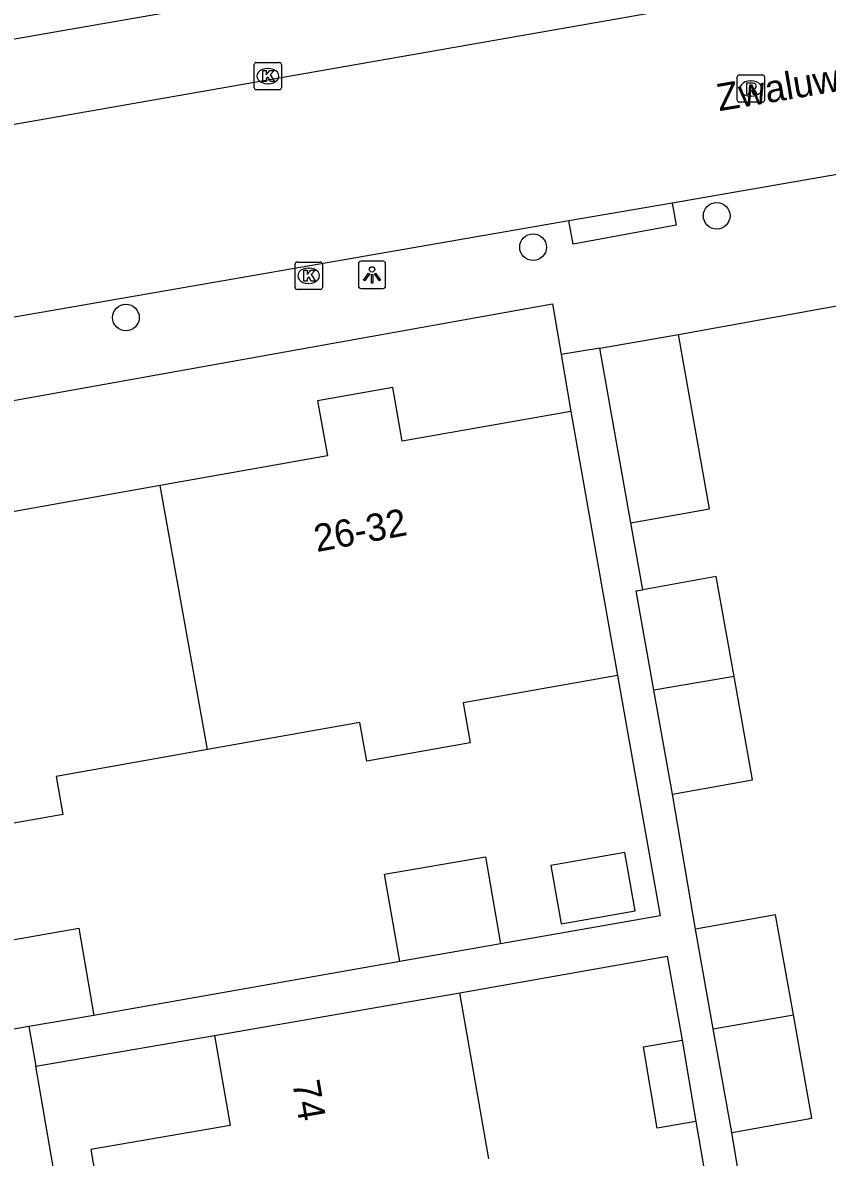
# Model space of a CAD drawing. Extents: x 162880 to 165536, y 384011 to 385179.
# Drawn here: x 164528 to 164557.49, y 384384.43 to 384426.04 of the extents above; entities that cross this region are included whole.
import ezdxf

# ---------------------------------------------------------------- set-up
doc = ezdxf.new("R2010")
doc.units = 0
for name, color, linetype in [('IMGEO_Boom', 7, 'Continuous'), ('IMGEO_Kolk', 7, 'Continuous'), ('IMGEO_Lichtpunt', 7, 'Continuous'), ('IMGEO_Openbare_ruimte_label', 7, 'Continuous'), ('IMGEO_Pand', 7, 'Continuous'), ('IMGEO_Pand_nummerreeks', 7, 'Continuous'), ('IMGEO_Rijbaan_lokaal_open', 7, 'Continuous'), ('IMGEO_Rioolput', 7, 'Continuous'), ('IMGEO_Voetpad_open', 7, 'Continuous')]:
    doc.layers.add(name, color=color, linetype=linetype)

msp = doc.modelspace()

# ---------------------------------------------------------------- linework, layer by layer
at = {"layer": 'IMGEO_Boom'}
for centre in [(164553.439, 384418.958), (164546.709, 384417.808), (164531.788, 384415.227)]:
    msp.add_circle(centre, 0.489, dxfattribs=at)
at = {"layer": 'IMGEO_Kolk'}
for p, q in [((164536.488, 384423.655), (164536.488, 384424.507)), ((164536.563, 384424.581), (164537.415, 384424.581)), ((164536.976, 384424.361), (164537.001, 384424.361)), ((164537.489, 384424.507), (164537.489, 384423.655)), ((164536.999, 384423.801), (164536.974, 384423.801)), ((164537.415, 384423.581), (164536.563, 384423.581)), ((164537.985, 384416.333), (164537.985, 384417.185)), ((164538.06, 384417.259), (164538.912, 384417.259)), ((164538.986, 384417.185), (164538.986, 384416.333)), ((164538.473, 384417.039), (164538.498, 384417.039)), ((164538.496, 384416.479), (164538.471, 384416.479)), ((164538.912, 384416.259), (164538.06, 384416.259))]:
    msp.add_line(p, q, dxfattribs=at)
for points in [[(164536.488, 384423.655), (164536.488, 384424.507)], [(164536.563, 384424.581), (164537.415, 384424.581)], [(164536.809, 384424.281), (164536.932, 384424.281), (164536.932, 384424.13), (164537.062, 384424.281), (164537.226, 384424.281), (164537.08, 384424.13), (164537.233, 384423.881), (164537.081, 384423.881), (164536.996, 384424.045), (164536.932, 384423.978), (164536.932, 384423.881), (164536.809, 384423.881), (164536.809, 384424.281)], [(164537.489, 384424.507), (164537.489, 384423.655)], [(164537.415, 384423.581), (164536.563, 384423.581)], [(164537.985, 384416.333), (164537.985, 384417.185)], [(164538.06, 384417.259), (164538.912, 384417.259)], [(164538.986, 384417.185), (164538.986, 384416.333)], [(164538.306, 384416.959), (164538.429, 384416.959), (164538.429, 384416.808), (164538.559, 384416.959), (164538.723, 384416.959), (164538.577, 384416.808), (164538.73, 384416.559), (164538.578, 384416.559), (164538.493, 384416.723), (164538.429, 384416.656), (164538.429, 384416.559), (164538.306, 384416.559), (164538.306, 384416.959)], [(164538.912, 384416.259), (164538.06, 384416.259)]]:
    msp.add_lwpolyline(points, dxfattribs=at)
for centre, start, end in [((164536.565, 384424.505), 91.552, 178.448), ((164536.565, 384424.505), 91.552, 178.448), ((164537.413, 384424.505), 1.552, 88.448), ((164537.413, 384424.505), 1.552, 88.448), ((164536.565, 384423.657), 181.552, 268.448), ((164536.565, 384423.657), 181.552, 268.448), ((164537.413, 384423.657), 271.552, 358.448), ((164537.413, 384423.657), 271.552, 358.448), ((164538.062, 384417.183), 91.552, 178.448), ((164538.062, 384417.183), 91.552, 178.448), ((164538.91, 384417.183), 1.552, 88.448), ((164538.91, 384417.183), 1.552, 88.448), ((164538.062, 384416.335), 181.552, 268.448), ((164538.062, 384416.335), 181.552, 268.448), ((164538.91, 384416.335), 271.552, 358.448), ((164538.91, 384416.335), 271.552, 358.448)]:
    msp.add_arc(centre, 0.0765, start, end, dxfattribs=at)
for centre, major_axis, ratio, start_param, end_param in [((164536.975, 384424.081), (-0.387, 0.002), 0.722429, 4.712389, 7.853982), ((164537, 384424.081), (-0.39, 0.002), 0.717154, 1.570796, 4.712389), ((164538.472, 384416.759), (-0.387, 0.002), 0.722429, 4.712389, 7.853982), ((164538.497, 384416.759), (-0.39, 0.002), 0.717154, 1.570796, 4.712389)]:
    msp.add_ellipse(centre, major_axis=major_axis, ratio=ratio, start_param=start_param, end_param=end_param, dxfattribs=at)
at = {"layer": 'IMGEO_Lichtpunt'}
for p, q in [((164540.309, 384417.194), (164540.309, 384416.387)), ((164540.309, 384417.194), (164540.309, 384416.387)), ((164541.211, 384417.289), (164540.403, 384417.289)), ((164541.211, 384417.289), (164540.403, 384417.289)), ((164541.305, 384416.387), (164541.305, 384417.194)), ((164541.305, 384416.387), (164541.305, 384417.194)), ((164540.403, 384416.293), (164541.211, 384416.293)), ((164540.403, 384416.293), (164541.211, 384416.293))]:
    msp.add_line(p, q, dxfattribs=at)
for points in [[(164540.683, 384416.858), (164540.722, 384416.83), (164540.534, 384416.568), (164540.496, 384416.595), (164540.683, 384416.858)], [(164540.785, 384416.81), (164540.832, 384416.81), (164540.832, 384416.488), (164540.785, 384416.488), (164540.785, 384416.81)], [(164540.895, 384416.83), (164540.933, 384416.857), (164541.12, 384416.595), (164541.081, 384416.567), (164540.895, 384416.83)]]:
    msp.add_lwpolyline(points, dxfattribs=at)
msp.add_circle((164540.808, 384416.992), 0.0994, dxfattribs=at)
for centre, start, end in [((164540.403, 384417.194), 90, 180), ((164540.403, 384417.194), 90, 180), ((164541.211, 384417.194), 0, 90), ((164541.211, 384417.194), 0, 90), ((164540.403, 384416.387), 180, 270), ((164540.403, 384416.387), 180, 270), ((164541.211, 384416.387), 270, 0), ((164541.211, 384416.387), 270, 360)]:
    msp.add_arc(centre, 0.0946, start, end, dxfattribs=at)
at = {"layer": 'IMGEO_Pand'}
for points in [[(164549.16, 384414.098), (164552.034, 384414.61)], [(164550.298, 384407.698), (164553.173, 384408.209), (164552.034, 384414.61)], [(164550.298, 384407.698), (164549.16, 384414.098)], [(164548.088, 384411.786), (164541.917, 384410.689), (164541.565, 384412.667), (164538.811, 384412.177), (164539.171, 384410.156), (164533.047, 384409.067)], [(164548.088, 384411.786), (164548.963, 384406.864), (164549.809, 384402.106)], [(164533.047, 384409.067), (164527.013, 384407.993), (164526.653, 384410.017), (164523.916, 384409.53), (164524.274, 384407.52), (164518.02, 384406.408)], [(164534.774, 384399.389), (164533.047, 384409.067)], [(164554.077, 384402.069), (164553.419, 384405.73), (164550.738, 384405.248)], [(164551.139, 384401.564), (164550.486, 384405.203), (164550.738, 384405.248)], [(164549.809, 384402.106), (164544.144, 384401.098), (164544.404, 384399.632), (164540.62, 384398.959), (164540.366, 384400.383), (164534.774, 384399.389)], [(164554.077, 384402.069), (164551.139, 384401.564)], [(164551.824, 384397.753), (164554.757, 384398.281), (164554.077, 384402.069)], [(164551.824, 384397.753), (164551.139, 384401.564)], [(164534.774, 384399.389), (164529.226, 384398.402), (164529.474, 384397.004), (164525.739, 384396.339), (164525.487, 384397.752), (164519.65, 384396.714)], [(164547.361, 384395.139), (164547.734, 384392.994), (164550.447, 384393.466), (164550.075, 384395.61), (164547.361, 384395.139)], [(164541.824, 384391.617), (164541.27, 384394.81), (164544.961, 384395.451), (164545.516, 384392.258)], [(164556.25, 384389.655), (164555.591, 384393.321), (164552.658, 384392.794)], [(164526.925, 384388.998), (164526.371, 384392.191), (164530.062, 384392.832), (164530.617, 384389.639)], [(164553.312, 384389.149), (164552.658, 384392.794)], [(164545.516, 384392.258), (164541.824, 384391.617)], [(164535.028, 384388.905), (164539.955, 384389.761), (164544.027, 384390.468)], [(164545.085, 384384.377), (164544.027, 384390.468)], [(164530.617, 384389.639), (164528.234, 384389.225)], [(164553.312, 384389.149), (164556.25, 384389.655)], [(164553.996, 384385.344), (164556.929, 384385.872), (164556.25, 384389.655)], [(164528.234, 384389.225), (164526.925, 384388.998)], [(164535.028, 384388.905), (164535.602, 384385.604), (164530.5, 384384.718), (164530.984, 384381.932)], [(164553.996, 384385.344), (164553.312, 384389.149)], [(164552.678, 384385.749), (164551.262, 384385.507), (164550.754, 384388.483), (164552.17, 384388.725)], [(164552.17, 384388.725), (164552.678, 384385.749)]]:
    msp.add_lwpolyline(points, dxfattribs=at)
at = {"layer": 'IMGEO_Rijbaan_lokaal_open'}
for points in [[(164521.478, 384421.235), (164551.16, 384426.426)], [(164567.26, 384422.123), (164560.462, 384420.925), (164551.806, 384419.424)], [(164551.806, 384419.424), (164548.02, 384418.768)], [(164548.02, 384418.768), (164522.691, 384414.378)]]:
    msp.add_lwpolyline(points, dxfattribs=at)
at = {"layer": 'IMGEO_Rioolput'}
for p, q in [((164554.19, 384423.197), (164554.19, 384424.049)), ((164554.265, 384424.123), (164555.117, 384424.123)), ((164554.678, 384423.903), (164554.703, 384423.903)), ((164555.191, 384424.049), (164555.191, 384423.197)), ((164555.117, 384423.123), (164554.265, 384423.123)), ((164554.701, 384423.343), (164554.676, 384423.343))]:
    msp.add_line(p, q, dxfattribs=at)
for points in [[(164554.19, 384423.197), (164554.19, 384424.049)], [(164554.265, 384424.123), (164555.117, 384424.123)], [(164554.779, 384423.821), (164554.527, 384423.823), (164554.527, 384423.423)], [(164555.191, 384424.049), (164555.191, 384423.197)], [(164554.527, 384423.423), (164554.651, 384423.423), (164554.651, 384423.585), (164554.662, 384423.585)], [(164554.705, 384423.742), (164554.651, 384423.742), (164554.651, 384423.661)], [(164554.651, 384423.661), (164554.703, 384423.661)], [(164554.709, 384423.556), (164554.78, 384423.423), (164554.92, 384423.423), (164554.855, 384423.549)], [(164555.117, 384423.123), (164554.265, 384423.123)]]:
    msp.add_lwpolyline(points, dxfattribs=at)
for centre, radius, start, end in [((164554.267, 384424.047), 0.0765, 91.552, 178.448), ((164554.267, 384424.047), 0.0765, 91.552, 178.448), ((164554.778, 384423.711), 0.109, 350.3612, 89.416), ((164555.115, 384424.047), 0.0765, 1.552, 88.448), ((164555.115, 384424.047), 0.0765, 1.552, 88.448), ((164554.661, 384423.532), 0.0533, 26.0293, 88.6989), ((164554.687, 384423.85), 0.19, 274.7715, 282.9687), ((164554.711, 384423.646), 0.0964, 77.0061, 93.1865), ((164554.725, 384423.703), 0.0378, 276.6634, 79.6772), ((164554.776, 384423.711), 0.112, 277.5842, 350.9817), ((164554.76, 384423.496), 0.108, 29.5134, 73.7905), ((164554.267, 384423.199), 0.0765, 181.552, 268.448), ((164554.267, 384423.199), 0.0765, 181.552, 268.448), ((164555.115, 384423.199), 0.0765, 271.552, 358.448), ((164555.115, 384423.199), 0.0765, 271.552, 358.448)]:
    msp.add_arc(centre, radius, start, end, dxfattribs=at)
for centre, major_axis, ratio, start_param, end_param in [((164554.677, 384423.623), (-0.387, 0.002), 0.722429, 4.712389, 7.853982), ((164554.702, 384423.623), (-0.39, 0.002), 0.717154, 1.570796, 4.712389)]:
    msp.add_ellipse(centre, major_axis=major_axis, ratio=ratio, start_param=start_param, end_param=end_param, dxfattribs=at)
at = {"layer": 'IMGEO_Voetpad_open'}
for points in [[(164548.038, 384428.982), (164518.131, 384423.769)], [(164551.806, 384419.424), (164551.953, 384418.614), (164548.174, 384417.92), (164548.02, 384418.768)], [(164552.034, 384414.61), (164559.187, 384415.896)], [(164517.292, 384410.33), (164547.419, 384415.731), (164547.738, 384413.867)], [(164549.16, 384414.098), (164547.738, 384413.867)], [(164547.738, 384413.867), (164548.088, 384411.786)], [(164550.738, 384405.248), (164550.298, 384407.698)], [(164549.809, 384402.106), (164551.365, 384393.29), (164545.516, 384392.258)], [(164552.658, 384392.794), (164551.824, 384397.753)], [(164544.027, 384390.468), (164551.626, 384391.809), (164552.17, 384388.725)], [(164541.824, 384391.617), (164530.617, 384389.639)], [(164528.234, 384389.225), (164528.484, 384387.777)], [(164528.484, 384387.777), (164535.028, 384388.905)], [(164542.076, 384303.524), (164541.858, 384304.785), (164542.86, 384305.194), (164532.656, 384363.578), (164528.484, 384387.777)], [(164552.678, 384385.749), (164566.149, 384307.752)], [(164554.815, 384380.403), (164553.996, 384385.344)]]:
    msp.add_lwpolyline(points, dxfattribs=at)

# ---------------------------------------------------------------- texts
at = {"layer": 'IMGEO_Openbare_ruimte_label'}
msp.add_text('Zwaluwstaartweg', height=1, rotation=9.5565, dxfattribs=at).set_placement((164553.53, 384422.791))
at = {"layer": 'IMGEO_Pand_nummerreeks'}
for s, rotation, p in [('26-32', 10.6698, (164538.782, 384406.624)), ('74', 279.8288, (164537.884, 384387.178))]:
    msp.add_text(s, height=1, rotation=rotation, dxfattribs=at).set_placement(p)

doc.saveas('drawing.dxf')
